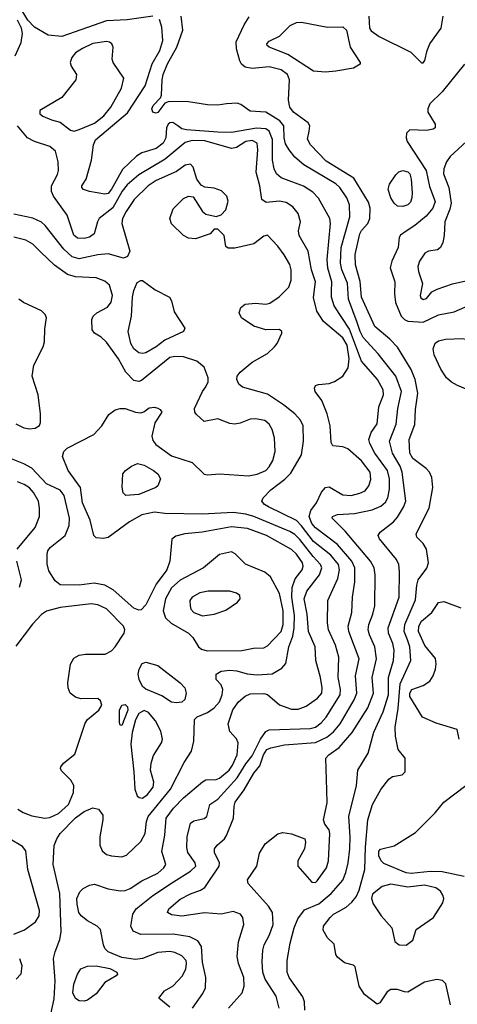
# Model space of a CAD drawing. Extents: x 1173029 to 1307123, y 522559 to 678521.
# Tile 612 of 623: x 1242798 to 1245354, y 653888 to 659635. Entities that reach past the tile are written whole.
import ezdxf

# ---------------------------------------------------------------- set-up
doc = ezdxf.new("R2010")
doc.units = 0

msp = doc.modelspace()

# ---------------------------------------------------------------- linework, layer by layer
at = {"layer": '0CON10XD'}
for points in [[(1243575, 659656.7), (1243426.4, 659633.6), (1243305, 659628.5), (1243045, 659537.8), (1242965, 659545.4), (1242885, 659591.6), (1242845, 659631.8), (1242778.1, 659745)], [(1244463.3, 653855), (1244462.4, 653902.4), (1244451.2, 653931.2), (1244371.5, 654045), (1244360.8, 654075), (1244360.8, 654145), (1244377.5, 654245), (1244400.7, 654335), (1244423.4, 654386.6), (1244461.1, 654438.9), (1244545.4, 654474.6), (1244617.1, 654535), (1244685, 654612.2), (1244702.1, 654657.9), (1244716.5, 654715), (1244725.8, 654795), (1244728.4, 654865), (1244720.3, 654985), (1244764.6, 655164.6), (1244773.2, 655255), (1244833.6, 655355), (1244866.4, 655476.4), (1244920.2, 655595), (1244951.3, 655695), (1244951.4, 655795), (1244981.2, 655895), (1244984.8, 655955), (1244978.1, 655995), (1244953.1, 656055), (1244950.6, 656085), (1245015.3, 656265), (1245016.6, 656413.4), (1245012, 656455), (1244999.2, 656485), (1244898.9, 656605), (1244891.9, 656625), (1244904.4, 656645), (1244980.4, 656705), (1245005, 656732.1), (1245040.7, 656789.3), (1245053.6, 656825), (1245032.8, 656995), (1245019.5, 657029.5), (1244975.2, 657105), (1244958.1, 657175), (1244997.7, 657275), (1245006.7, 657365), (1245027.5, 657465), (1244994.5, 657554.5), (1244892.7, 657685), (1244805, 657779.7), (1244785.8, 657815), (1244768.8, 657868.8), (1244719, 658005), (1244713.3, 658096.8), (1244679.8, 658175), (1244671, 658215), (1244674.8, 658305.2), (1244726.6, 658485), (1244725.3, 658555), (1244709.1, 658595), (1244668.8, 658655), (1244645, 658678.1), (1244457.5, 658787.5), (1244405, 658832.7), (1244371.3, 658875), (1244351.4, 658911.4), (1244342.3, 658945), (1244341.6, 659015), (1244316.8, 659045), (1244235, 659096), (1244145, 659102.1), (1244090.5, 659140.5), (1244067.9, 659147.9), (1244006.7, 659145), (1243955, 659136.9), (1243895, 659137.5), (1243785, 659155.3), (1243671.5, 659158.5), (1243645, 659148.8), (1243605, 659092.9), (1243595, 659089.1), (1243575, 659096), (1243569.5, 659115), (1243577.3, 659135), (1243620.3, 659179.7), (1243627.1, 659195), (1243629.5, 659285), (1243635.7, 659315), (1243662.1, 659377.9), (1243715.8, 659475), (1243750.6, 659575), (1243740.6, 659655)], [(1245063.4, 656015), (1245042.7, 656065), (1245046.9, 656105), (1245110.8, 656249.2), (1245117, 656335), (1245124.7, 656365), (1245176.1, 656433.9), (1245185.9, 656465), (1245175, 656545.8), (1245155, 656578.6), (1245117.5, 656615), (1245112.9, 656635), (1245190, 656785), (1245210.6, 656905), (1245205, 656962.5), (1245191.1, 656995), (1245173.1, 657015), (1245095, 657073.8), (1245077.3, 657105), (1245073.4, 657185), (1245106.9, 657273.1), (1245110.4, 657359.6), (1245123.7, 657455), (1245108.4, 657535), (1245083.7, 657593.7), (1245004.8, 657724.8), (1244960.6, 657770.6), (1244872.5, 657845), (1244795, 658016), (1244786.4, 658106.4), (1244758.9, 658205), (1244757.9, 658265), (1244784.2, 658385), (1244795, 658405.5), (1244831.5, 658445), (1244843.6, 658475), (1244845.4, 658534.6), (1244835, 658570.8), (1244750.3, 658710.3), (1244588.8, 658808.8), (1244497.5, 658905), (1244478.6, 658938.6), (1244488.8, 658985), (1244492.7, 659015), (1244482.6, 659032.6), (1244397.1, 659095), (1244375.4, 659125), (1244367.9, 659165), (1244374.8, 659285), (1244362.7, 659315), (1244325, 659342.8), (1244255, 659360.6), (1244155, 659350), (1244115, 659357.5), (1244094.5, 659375), (1244083.8, 659395), (1244063.6, 659465), (1244063, 659507), (1244109.1, 659605), (1244138.3, 659651.7)], [(1244838.2, 659655), (1244841.1, 659585), (1244850.3, 659570.3), (1244898.2, 659538.2), (1245082, 659445), (1245145, 659384), (1245155, 659384), (1245165, 659396.7), (1245177.3, 659455), (1245193.8, 659495), (1245258.8, 659585), (1245270.9, 659655)], [(1242772.4, 659425), (1242807.4, 659502.6), (1242814.1, 659555), (1242809.6, 659585), (1242785, 659632.6)], [(1244313.3, 653865), (1244296.2, 653935), (1244232.4, 654035), (1244219.2, 654075), (1244214, 654136), (1244218.5, 654205), (1244226.9, 654235), (1244256.7, 654293.3), (1244279.3, 654355), (1244274, 654425), (1244251.1, 654461.1), (1244133.2, 654593.2), (1244128, 654615), (1244183.5, 654695), (1244198.9, 654771.1), (1244232.5, 654825), (1244305, 654884), (1244335, 654891.4), (1244385, 654884.2), (1244463.6, 654853.6), (1244468, 654835), (1244462.2, 654795), (1244422.7, 654725), (1244421.8, 654695), (1244505, 654601.5), (1244525, 654598.5), (1244535, 654608.5), (1244589.1, 654685), (1244601.1, 654725), (1244610.5, 654885), (1244605, 654906), (1244580, 654940), (1244571.9, 654965), (1244594.7, 655065), (1244591.3, 655138.7), (1244585.7, 655325), (1244603.1, 655345), (1244663.3, 655386.7), (1244740.3, 655475), (1244831.9, 655618.1), (1244863.8, 655705), (1244857.3, 655795), (1244882.7, 655905), (1244872.2, 655975), (1244840.3, 656045), (1244833.3, 656075), (1244837.1, 656105), (1244861.3, 656165), (1244872, 656215), (1244873.9, 656395), (1244868.2, 656435), (1244846.8, 656475), (1244699.9, 656649.9), (1244624, 656725), (1244625, 656736.2), (1244655, 656747.3), (1244754, 656754), (1244856.1, 656773.9), (1244907.5, 656795), (1244935, 656818.9), (1244948.2, 656845), (1244958.1, 656895), (1244958.9, 656955), (1244946.7, 657005), (1244872.5, 657105), (1244842.6, 657162.6), (1244837.5, 657185), (1244850, 657225), (1244885, 657276.2), (1244896.6, 657375), (1244923.5, 657445), (1244921.8, 657475), (1244888.2, 657535), (1244795, 657642.9), (1244725, 657829.4), (1244634.7, 657965), (1244619.7, 658015), (1244619.4, 658050.6), (1244621.7, 658105), (1244598.7, 658185), (1244593.9, 658235), (1244614.1, 658445), (1244610.3, 658475), (1244544.2, 658594.2), (1244509.5, 658629.5), (1244455, 658664.1), (1244325, 658712), (1244298.5, 658735), (1244284.6, 658765), (1244275.3, 658815), (1244275.4, 658935.4), (1244254.3, 658984.3), (1244235, 658998.9), (1244181.7, 659001.7), (1244035, 658977.4), (1243955, 658978.5), (1243771.6, 658991.6), (1243745, 658998.9), (1243721.2, 659015), (1243693.3, 659035), (1243675, 659034), (1243665, 659026.1), (1243656.4, 659005), (1243652.7, 658945), (1243635.8, 658915), (1243595, 658882.9), (1243511.7, 658858.2), (1243480.7, 658839.3), (1243399.3, 658760.7), (1243335, 658645.4), (1243315, 658621.6), (1243295, 658617.5), (1243205, 658633.1), (1243170, 658645), (1243162, 658655), (1243160.8, 658665), (1243186.2, 658703.8), (1243218, 658815), (1243229.1, 658905), (1243240.9, 658935), (1243428.3, 659091.7), (1243530.7, 659249.3), (1243571.6, 659378.4), (1243617.5, 659455), (1243633.6, 659513.6), (1243629.1, 659590.9), (1243615, 659635.8)], [(1244585, 659330), (1244514.6, 659334.6), (1244365, 659432.1), (1244256.2, 659475), (1244244, 659485), (1244242.5, 659495), (1244255, 659510), (1244315, 659539.4), (1244378.5, 659601.5), (1244415, 659618.6), (1244445, 659621), (1244595, 659591.6), (1244685, 659594.5), (1244707.7, 659575), (1244727.6, 659475), (1244787.5, 659385), (1244787.5, 659375), (1244748.1, 659351.9), (1244645, 659334.7), (1244585, 659330)], [(1243115.6, 658985.6), (1243145, 658994.6), (1243235, 659032), (1243289.5, 659075), (1243330.3, 659125), (1243392.7, 659235), (1243405.6, 659295), (1243343.3, 659385), (1243338.9, 659405), (1243344.2, 659475), (1243336, 659495), (1243322.5, 659505), (1243305, 659508.1), (1243225, 659497.1), (1243165, 659468.2), (1243125, 659441.1), (1243102.9, 659415), (1243092.5, 659385), (1243098.2, 659365), (1243130.8, 659315), (1243126.8, 659285), (1243045, 659181.5), (1242916.2, 659105), (1242916.7, 659085), (1242933, 659073), (1242985, 659050), (1243035, 659037.8), (1243095, 658990), (1243115.6, 658985.6)], [(1245395.5, 659375), (1245265.6, 659215), (1245193.5, 659145), (1245181.5, 659115), (1245180.9, 659095), (1245224.2, 659025), (1245223.8, 659005), (1245213.1, 658996.9), (1245175, 658987.9), (1245077.3, 658992.7), (1245057.9, 658972.1), (1245054.5, 658945), (1245060.9, 658925), (1245172.3, 658755), (1245191.7, 658661.7), (1245224.2, 658575), (1245211.2, 658535), (1245171.9, 658488.1), (1245106.2, 658433.8), (1245055, 658400.6), (1245022.3, 658377.7), (1245014.4, 658365), (1245007.8, 658305), (1244971.1, 658225), (1244962.4, 658187.6), (1244988.2, 658105), (1244986.7, 658035), (1244992.8, 657985), (1245025.7, 657905.7), (1245044.8, 657884.8), (1245065, 657875.3), (1245155, 657870.5), (1245245, 657912.7), (1245335, 657930), (1245460, 657985)], [(1244017.5, 653865), (1244097.3, 653955), (1244109.1, 653995), (1244108.2, 654045), (1244077, 654127), (1244068.1, 654168.1), (1244076.9, 654253.1), (1244107.8, 654355), (1244100.6, 654395), (1244087.5, 654415), (1244045, 654429.2), (1243975, 654413.8), (1243878, 654422), (1243745, 654403.4), (1243685, 654411.2), (1243662, 654425), (1243670, 654445), (1243735, 654501.9), (1243795, 654532.9), (1243855, 654553.9), (1243879.7, 654570.3), (1243962.3, 654695), (1243965.6, 654715), (1243935.4, 654775), (1243935.5, 654795), (1243951.9, 654818.1), (1243995, 654854.4), (1244006.7, 654873.2), (1244046.1, 654975), (1244050, 655045), (1244057.5, 655067.5), (1244110, 655140), (1244165, 655237.5), (1244199.9, 655280.1), (1244221.3, 655345), (1244242.5, 655375), (1244265, 655385.7), (1244345, 655402.2), (1244525, 655416.4), (1244592.6, 655447.4), (1244631, 655479), (1244670, 655525), (1244752.3, 655665), (1244766.6, 655705), (1244760.2, 655805), (1244781.1, 655905), (1244719.7, 656065), (1244716.4, 656095), (1244737.8, 656175), (1244741.6, 656265), (1244755.2, 656355), (1244756.5, 656435), (1244738.9, 656475), (1244655, 656571.2), (1244525, 656668.6), (1244503.7, 656695), (1244489.1, 656735), (1244499.1, 656770.9), (1244531.8, 656815), (1244561.6, 656878.4), (1244585, 656904.4), (1244605, 656908.1), (1244685, 656861.9), (1244735, 656858.8), (1244785, 656870.9), (1244815, 656886.2), (1244837.9, 656915), (1244848.9, 656951.1), (1244844.7, 656995), (1244795, 657060.4), (1244715, 657130.8), (1244685, 657142.7), (1244628, 657148), (1244617.1, 657167.1), (1244612.2, 657265), (1244593.6, 657335), (1244562.4, 657412.4), (1244523.3, 657465), (1244520, 657485), (1244525, 657500), (1244543.3, 657506.7), (1244605, 657512.2), (1244636.3, 657523.7), (1244685, 657555.6), (1244716.5, 657603.5), (1244723.3, 657655), (1244710, 657735), (1244685, 657779.4), (1244573.5, 657873.5), (1244532.7, 657935), (1244514.1, 658014.1), (1244525.3, 658105), (1244502.1, 658175), (1244483.3, 658285), (1244429.6, 658375), (1244426.4, 658403.6), (1244437.5, 658455), (1244423.7, 658503.7), (1244393.3, 658543.3), (1244355, 658569.1), (1244315, 658576.8), (1244237.8, 658567.8), (1244211.9, 658585), (1244201.5, 658665), (1244178.9, 658745), (1244188.3, 658875), (1244184.5, 658915), (1244155, 658931.2), (1244118.6, 658925), (1244065, 658889.5), (1244035, 658882.7), (1243878.8, 658928.8), (1243805, 658929.4), (1243765, 658919.5), (1243648.6, 658821.4), (1243495, 658729.5), (1243425, 658671.4), (1243396.4, 658635), (1243341.8, 658538.2), (1243263.3, 658475), (1243251.8, 658455), (1243232.5, 658385), (1243205, 658366.2), (1243175, 658357.3), (1243135, 658360), (1243115, 658378.1), (1243076, 658495), (1242995.8, 658605), (1242985, 658632.5), (1242983.7, 658666.3), (1243018.9, 658731.1), (1243025.6, 658755), (1243022.2, 658805), (1243007.5, 658867.5), (1242974.5, 658894.5), (1242883.8, 658925), (1242844, 658945), (1242785, 659016.7)], [(1245408.2, 658925), (1245312.7, 658837.3), (1245290, 658805), (1245275.9, 658765), (1245274.2, 658735), (1245303.6, 658655), (1245318.3, 658565), (1245311.1, 658528.9), (1245282, 658455), (1245277.7, 658375), (1245268.5, 658335), (1245255, 658306), (1245238.3, 658291.7), (1245185, 658284.3), (1245165, 658272.5), (1245133.8, 658225), (1245123.9, 658195), (1245126.9, 658165), (1245151.5, 658095), (1245136.7, 658025), (1245141.7, 658011.7), (1245155, 658001.9), (1245175, 658008.6), (1245205, 658046), (1245237.2, 658062.8), (1245326, 658094), (1245480.8, 658129.2)], [(1243808.2, 653865), (1243867.8, 653952.2), (1243883.1, 653985), (1243885.6, 654045), (1243866.7, 654135), (1243860.4, 654225), (1243839.2, 654259.2), (1243792.3, 654282.3), (1243695, 654298.4), (1243505, 654296.1), (1243461.9, 654315), (1243446.4, 654345), (1243459.1, 654415), (1243479.3, 654445), (1243575.8, 654524.2), (1243697.3, 654602.7), (1243796.7, 654665), (1243826.5, 654695), (1243822.5, 654715), (1243780.4, 654775), (1243774, 654804), (1243776.9, 654865), (1243795, 654946.2), (1243815, 654960), (1243875, 654971.9), (1243892, 654985), (1243908, 655055), (1243955, 655085.4), (1244069, 655211), (1244118.5, 655291.5), (1244155, 655338.2), (1244204, 655436), (1244235, 655480.8), (1244255, 655489.6), (1244495, 655498.1), (1244525, 655506.8), (1244558.1, 655531.9), (1244587.3, 655565), (1244669.2, 655695), (1244672.4, 655725), (1244658.9, 655795), (1244662.9, 655915), (1244643.4, 655985), (1244600.9, 656075), (1244595.3, 656114.7), (1244598.2, 656245), (1244657.2, 656372.8), (1244665.2, 656424.8), (1244660.2, 656455), (1244615, 656509.8), (1244515, 656588.7), (1244445, 656682), (1244415, 656712.3), (1244251.2, 656791.2), (1244228.5, 656805), (1244212.2, 656825), (1244221.1, 656845), (1244265, 656890.5), (1244346.9, 656953.1), (1244381.2, 656988.8), (1244443.2, 657095), (1244455.4, 657174.6), (1244452.9, 657265), (1244437.8, 657297.8), (1244404.5, 657335), (1244338.2, 657388.2), (1244245, 657449.2), (1244100.3, 657490.3), (1244078.3, 657508.3), (1244066, 657535), (1244068, 657555), (1244085, 657578), (1244155, 657635.8), (1244245, 657687.8), (1244285.6, 657725), (1244302.5, 657745), (1244328.8, 657805), (1244328.8, 657815), (1244315, 657828), (1244235, 657824.2), (1244165, 657845.7), (1244094.2, 657895), (1244080.8, 657925), (1244088.8, 657955), (1244115, 657975.8), (1244175, 657980), (1244235, 657975.5), (1244258.8, 657981.2), (1244313.1, 658016.9), (1244369.5, 658075), (1244383.8, 658115), (1244382.9, 658175), (1244375, 658206), (1244342, 658262), (1244305, 658314.4), (1244245, 658376.9), (1244225, 658371.1), (1244165, 658327.3), (1244055, 658302), (1244015, 658302.5), (1244001.7, 658311.7), (1243993.3, 658375), (1243955, 658412.5), (1243935, 658412.5), (1243910, 658385), (1243825, 658355.8), (1243785, 658360.6), (1243755, 658376.5), (1243685, 658443.6), (1243674.8, 658475), (1243695, 658531.9), (1243755, 658592.2), (1243785, 658604.4), (1243811.4, 658601.4), (1243865.4, 658515.4), (1243885, 658500.8), (1243945, 658486), (1243975, 658495.8), (1244002.5, 658525), (1244015.8, 658575.8), (1244008, 658605), (1243976.4, 658636.4), (1243935, 658651.4), (1243878.8, 658658.8), (1243858.6, 658668.6), (1243832.9, 658705), (1243810.8, 658775), (1243795, 658792), (1243765, 658785.6), (1243715, 658749.6), (1243595, 658696.1), (1243548, 658665), (1243466.8, 658585), (1243419.6, 658515), (1243399.6, 658475), (1243395.5, 658445), (1243440.8, 658285), (1243427.7, 658252.3), (1243405, 658244), (1243315, 658268.2), (1243255, 658262.4), (1243145, 658239.8), (1243105, 658251.4), (1243055.5, 658295.5), (1242947.5, 658435), (1242925, 658453.6), (1242875, 658476.2), (1242765, 658499.4)], [(1245035, 658544.2), (1245005, 658547.5), (1244985, 658564), (1244965, 658596.2), (1244950.6, 658645), (1244958.1, 658675), (1244995, 658730), (1245013, 658747), (1245035, 658755.5), (1245065, 658747.5), (1245077.1, 658735), (1245085.3, 658705.3), (1245089.6, 658625), (1245089.1, 658595), (1245079.8, 658570.2), (1245065, 658554.2), (1245035, 658544.2)], [(1243646.5, 656753.5), (1243585, 656760), (1243511.4, 656745), (1243439.5, 656705), (1243315, 656612.2), (1243285, 656607.1), (1243245, 656611.4), (1243231.9, 656625), (1243210.4, 656715), (1243164.7, 656815), (1243153.8, 656905), (1243080.9, 657005), (1243048.6, 657085), (1243055.6, 657114.4), (1243076.2, 657135), (1243232, 657215), (1243277.5, 657265), (1243318.3, 657331.7), (1243355, 657357.5), (1243384.3, 657365.7), (1243415, 657365.8), (1243475, 657344), (1243505, 657341.2), (1243523.6, 657346.4), (1243555, 657370), (1243585, 657373.8), (1243605, 657368.8), (1243619.5, 657359.5), (1243627.5, 657345), (1243587.7, 657282.3), (1243569.1, 657205), (1243575, 657179.2), (1243593.8, 657155), (1243685, 657089.1), (1243805, 657050), (1243875, 656982.7), (1243895, 656979.1), (1243965, 656985.5), (1244135, 656972.9), (1244185, 656983.3), (1244235, 657004.6), (1244255.5, 657025), (1244277.6, 657062.4), (1244290, 657115), (1244286.5, 657195), (1244272.8, 657242.8), (1244254.3, 657275), (1244230, 657295), (1244175, 657306.5), (1244145, 657304.5), (1244085, 657279.6), (1244055, 657273.9), (1244025, 657277.9), (1243955, 657305.6), (1243875, 657290), (1243830.9, 657330.9), (1243822, 657345), (1243820, 657365), (1243865.6, 657465), (1243885, 657492.5), (1243898.1, 657521.9), (1243899.4, 657545), (1243875, 657607.8), (1243832.7, 657642.7), (1243755, 657668.2), (1243705, 657670.3), (1243675, 657662.9), (1243509.7, 657530.3), (1243495, 657524), (1243465, 657530), (1243418.9, 657578.9), (1243376.2, 657655), (1243305, 657752.5), (1243275, 657782), (1243235, 657806.2), (1243222, 657825), (1243220, 657885), (1243228, 657905), (1243248.8, 657925), (1243311.7, 657958.3), (1243333.1, 657986.9), (1243339.7, 658025), (1243322.2, 658085), (1243295, 658108.5), (1243245, 658128.5), (1243125, 658134.2), (1243078.4, 658148.4), (1243002.4, 658202.4), (1242921.7, 658278.3), (1242875.6, 658325.6), (1242835, 658348), (1242765, 658366.5)], [(1243515, 657686.6), (1243495, 657690), (1243465, 657713.8), (1243446.5, 657745), (1243431.8, 657815), (1243450.8, 657905), (1243457.1, 658015), (1243465.3, 658054.7), (1243485, 658101.2), (1243505, 658114), (1243515, 658114), (1243589.1, 658059.1), (1243672.5, 658015), (1243684.5, 657994.5), (1243699.7, 657929.7), (1243762.5, 657835), (1243755, 657814.5), (1243645.8, 657764.2), (1243594.4, 657725), (1243535, 657691.6), (1243515, 657686.6)], [(1242775, 657276.2), (1242823, 657253), (1242855, 657248), (1242888.3, 657251.7), (1242913.6, 657266.4), (1242920, 657285), (1242920, 657335), (1242907.1, 657445), (1242870.9, 657555), (1242881.3, 657618.7), (1242934.6, 657725), (1242943.8, 657755), (1242945, 657830), (1242955.8, 657895), (1242947.5, 657915), (1242925.3, 657935.3), (1242821.4, 657985), (1242792.9, 658005)], [(1245445, 657474.3), (1245415, 657475.6), (1245355, 657500.5), (1245319.8, 657519.8), (1245291.4, 657545), (1245258.1, 657595), (1245219.7, 657679.7), (1245212.9, 657715), (1245225, 657747.1), (1245245, 657760), (1245285, 657770.9), (1245385, 657773.9), (1245495, 657752.9), (1245525, 657730.9), (1245562.5, 657645), (1245566.2, 657615), (1245561.9, 657588.1), (1245548, 657552), (1245522.6, 657517.4), (1245499.8, 657500.2), (1245445, 657474.3)], [(1242979.5, 653830.5), (1242999.9, 653920.1), (1243006.2, 654025), (1242996.3, 654155), (1243004.8, 654195.2), (1243033.4, 654266.6), (1243040.8, 654310.8), (1243031.8, 654535), (1242994.7, 654705), (1243000, 654815), (1243014.6, 654855), (1243035.2, 654884.8), (1243125, 654976), (1243175, 655013.9), (1243225, 655034.5), (1243258.3, 655028.3), (1243283.1, 654993.1), (1243284.6, 654965), (1243265.4, 654865), (1243266.9, 654816.9), (1243280.5, 654785), (1243305, 654763.2), (1243335, 654754), (1243395, 654749.3), (1243422, 654758), (1243505, 654837.8), (1243532, 654885), (1243538.8, 654955), (1243549.4, 654985), (1243678.4, 655145), (1243759.5, 655300.5), (1243801.9, 655365), (1243816.2, 655425), (1243818.6, 655551.4), (1243834.4, 655565.6), (1243895, 655591.5), (1243935, 655618.9), (1243965, 655654.3), (1243981.3, 655695), (1243983.8, 655725), (1243975, 655752.5), (1243946, 655785), (1243946, 655815), (1243975, 655831.9), (1244025, 655838.5), (1244066.7, 655835), (1244127.7, 655817.7), (1244185, 655810.8), (1244272.4, 655817.6), (1244330, 655850), (1244352.2, 655877.8), (1244369.3, 655975), (1244393.2, 656036.8), (1244402.2, 656085), (1244402.4, 656157.6), (1244386.7, 656265), (1244389.4, 656320.6), (1244407.3, 656372.7), (1244447.9, 656425), (1244453.7, 656445), (1244450.5, 656465), (1244415, 656516.1), (1244385, 656543.3), (1244240, 656625), (1244128, 656665), (1244035, 656675.2), (1243863.8, 656643.8), (1243762.5, 656635), (1243709.5, 656620.5), (1243685.9, 656604.1), (1243675.3, 656475), (1243658.4, 656425), (1243595, 656340.4), (1243535, 656219.5), (1243508.5, 656191.5), (1243495, 656188.2), (1243465, 656200.4), (1243345, 656306.8), (1243295, 656335.4), (1243233.4, 656346.6), (1243145, 656335.3), (1243035, 656337.3), (1243005, 656360.6), (1242969.3, 656419.3), (1242959.1, 656459.1), (1242958.2, 656515), (1242962.7, 656535), (1242977.1, 656555), (1243064.6, 656625), (1243086.9, 656683.1), (1243090, 656725), (1243057.8, 656857.8), (1243035, 656889.2), (1243005, 656903.1), (1242955, 656925.4), (1242868.5, 657018.5), (1242823, 657043), (1242695, 657094.4)], [(1243418.3, 656858.3), (1243403, 656873), (1243397, 656907), (1243401.2, 656985), (1243415.8, 657004.2), (1243450.3, 657029.7), (1243485.7, 657044.3), (1243525, 657035.5), (1243578.8, 657005), (1243606, 656985), (1243620, 656955), (1243606, 656915), (1243593.3, 656905), (1243495, 656864.4), (1243418.3, 656858.3)], [(1242783.8, 656545), (1242889.3, 656670.7), (1242913.2, 656735), (1242914.2, 656785), (1242907.6, 656825), (1242879.2, 656875), (1242855, 656902.7), (1242825, 656922.9), (1242785, 656937.9)], [(1243675, 653872.5), (1243610, 653925), (1243643.6, 653966.4), (1243695, 653996), (1243750, 654055), (1243768.2, 654095), (1243773.3, 654125), (1243769.6, 654145), (1243745, 654172.1), (1243705, 654191.1), (1243675, 654197.3), (1243605, 654190.3), (1243515, 654156.2), (1243475, 654150), (1243395, 654160.6), (1243315.5, 654195.5), (1243295.8, 654215), (1243287.1, 654235), (1243269.4, 654325), (1243250, 654345), (1243194.3, 654375), (1243157.8, 654405), (1243144.6, 654425), (1243133.6, 654473.6), (1243132.7, 654505), (1243150, 654545), (1243168.6, 654565), (1243205, 654583.5), (1243235, 654590), (1243315, 654561.8), (1243385, 654551.2), (1243415, 654552.7), (1243444.2, 654565), (1243510.8, 654609.2), (1243605, 654653.2), (1243640.4, 654685), (1243650.9, 654705), (1243629.3, 654779.3), (1243646.8, 654875), (1243653.7, 654975), (1243696.2, 655033.8), (1243755, 655094.1), (1243865, 655186.5), (1243885, 655198.2), (1243945, 655201.4), (1243965, 655207.9), (1244020.8, 655255), (1244040.5, 655285), (1244067.9, 655345), (1244074.5, 655415), (1244065, 655438), (1244025, 655480), (1244015.3, 655525), (1244043.4, 655606.6), (1244076, 655654), (1244115, 655686.1), (1244145, 655700), (1244225, 655703.2), (1244245, 655696.2), (1244315, 655636.8), (1244385, 655611.8), (1244425, 655610.4), (1244471.2, 655628.8), (1244537.9, 655675), (1244562.5, 655705), (1244565.4, 655734.6), (1244555.8, 655795), (1244528, 655895), (1244523.9, 655975), (1244484.8, 656065), (1244477.5, 656165), (1244459, 656255), (1244475, 656300), (1244550, 656395), (1244562.2, 656435), (1244555.5, 656455.5), (1244511.4, 656501.4), (1244435, 656601), (1244405, 656631.1), (1244375, 656648.7), (1244165, 656736.5), (1244119, 656749), (1244045, 656758.8), (1243865, 656749.8), (1243646.5, 656753.5)], [(1243892.4, 655952.4), (1244095, 655954), (1244163, 655967), (1244225, 655968.1), (1244245, 655981.5), (1244325.2, 656065), (1244336.7, 656105), (1244336.3, 656185), (1244315, 656287.1), (1244263.9, 656383.9), (1244230.9, 656410.9), (1244117.1, 656457.1), (1244057, 656517), (1244035, 656530), (1243965, 656513.1), (1243871.4, 656435), (1243735, 656363.2), (1243685, 656318.8), (1243650.5, 656255), (1243636.1, 656185), (1243649.1, 656145), (1243683.8, 656113.8), (1243785, 656054.5), (1243809.6, 656029.6), (1243842.5, 655975), (1243860.7, 655960.7), (1243892.4, 655952.4)], [(1242796.5, 656323.5), (1242807.9, 656365), (1242782.3, 656475)], [(1243865, 656156.1), (1243935, 656164.6), (1244001.2, 656188.8), (1244070, 656235), (1244086.2, 656255), (1244083.3, 656275), (1244065, 656288), (1244025, 656300), (1243899.1, 656299.1), (1243850.6, 656289.4), (1243805, 656265.5), (1243792.2, 656245), (1243793.3, 656215), (1243798.6, 656195), (1243815.7, 656175), (1243865, 656156.1)], [(1242787, 655027), (1242818, 655008), (1242868.8, 654988.8), (1242945, 654974), (1242975, 654979.2), (1243025, 655001.4), (1243083.2, 655055), (1243111.8, 655125), (1243114.6, 655165), (1243097.3, 655197.3), (1243041.7, 655251.7), (1243035.7, 655265), (1243038.6, 655275), (1243054.2, 655295), (1243120.9, 655349.1), (1243180, 655530), (1243195, 655550), (1243260, 655605), (1243278, 655635), (1243270.5, 655660.5), (1243253.9, 655673.9), (1243155, 655672.2), (1243125, 655681.1), (1243094, 655704), (1243081.5, 655735), (1243079.5, 655765), (1243095, 655873.3), (1243115, 655907.8), (1243145, 655925.4), (1243182, 655932), (1243297.9, 655932.1), (1243335, 655951.4), (1243355, 655974), (1243409.1, 656055), (1243411.8, 656075), (1243405.4, 656095), (1243305, 656196.2), (1243255, 656220.7), (1243215, 656226.7), (1243035, 656203.7), (1242955, 656183.3), (1242925, 656162.7), (1242873.1, 656106.9), (1242775, 655978.9)], [(1245365.4, 655435.4), (1245353.3, 655493.3), (1245229.7, 655529.7), (1245150, 655565), (1245077.5, 655685), (1245076.8, 655705), (1245088.1, 655725), (1245155, 655748.5), (1245192.9, 655775), (1245213.3, 655805), (1245226.7, 655845), (1245231.5, 655875), (1245226.7, 655906.7), (1245165, 655982.2), (1245127, 656065), (1245129.8, 656095), (1245145, 656124.6), (1245205.6, 656175), (1245245, 656234), (1245275, 656239.2), (1245375, 656202.2)], [(1245314.6, 653885), (1245287.5, 654007.5), (1245267.7, 654027.7), (1245235, 654034), (1245162.6, 654017.4), (1245065, 653960), (1245045, 653960.8), (1245004.3, 653975.7), (1244965, 653975.6), (1244945, 653960.8), (1244902.1, 653897.9), (1244885, 653890), (1244811.4, 653945), (1244780, 653995), (1244757, 654107), (1244747, 654117), (1244695, 654130), (1244654.1, 654164.1), (1244645, 654180), (1244635, 654240), (1244595, 654276.7), (1244570.3, 654320.3), (1244572.5, 654345), (1244611.4, 654395), (1244630.8, 654415), (1244659.6, 654430.4), (1244704.4, 654455), (1244738.2, 654485), (1244763.6, 654516.4), (1244781.2, 654555), (1244814.8, 654675.2), (1244817.3, 654805), (1244832.1, 654965), (1244858, 655055), (1244907.4, 655142.6), (1244955, 655203.3), (1244975, 655217.5), (1245031.7, 655228.3), (1245050, 655245), (1245050, 655325), (1245008.8, 655375), (1244993.1, 655453.1), (1244990.2, 655505), (1245008.3, 655615), (1245020.2, 655759.8), (1245082.4, 655895), (1245077.4, 655975), (1245063.4, 656015)], [(1243715, 655647.1), (1243685, 655652.2), (1243629.2, 655689.2), (1243535, 655728.5), (1243515, 655743.1), (1243495.4, 655785), (1243491.1, 655815), (1243495.5, 655845), (1243512.8, 655877.2), (1243535, 655884.4), (1243605, 655866.4), (1243736, 655765), (1243762, 655735), (1243770.8, 655705), (1243762.7, 655667.3), (1243745, 655651.2), (1243715, 655647.1)], [(1243395, 655516.2), (1243385, 655517.5), (1243382.1, 655532.1), (1243380.4, 655605), (1243395, 655634.6), (1243415, 655637.8), (1243428.2, 655625), (1243429.3, 655605), (1243395, 655516.2)], [(1243515, 655092.1), (1243545, 655113.2), (1243577.3, 655155), (1243581.3, 655185), (1243561.8, 655255), (1243565.9, 655295), (1243579.5, 655340.5), (1243625.8, 655414.2), (1243631.5, 655435), (1243622.9, 655482.9), (1243592, 655542), (1243550.6, 655590.6), (1243525, 655604), (1243495, 655586.7), (1243475, 655549.6), (1243454.7, 655475.3), (1243447.6, 655407.6), (1243465.6, 655245.6), (1243470, 655145), (1243485, 655105.6), (1243495.3, 655095.3), (1243515, 655092.1)], [(1245394, 654634), (1245265, 654661.3), (1245195, 654662.6), (1245085, 654652.1), (1245055, 654655.6), (1244925, 654710), (1244910, 654725), (1244895.7, 654755), (1244895, 654782.5), (1244905, 654794.2), (1244985, 654814), (1245109.1, 654890.9), (1245224.4, 655005), (1245275, 655067.9), (1245404.4, 655165)], [(1242765, 654298.1), (1242826.6, 654323.4), (1242890.5, 654369.5), (1242911.5, 654405), (1242913.1, 654435), (1242845.4, 654675.4), (1242833.4, 654783.4), (1242815, 654808.6), (1242742.2, 654852.2)], [(1245055, 654234), (1245095, 654263.3), (1245114, 654325), (1245215.3, 654394.7), (1245268.8, 654481.2), (1245274.6, 654505), (1245269.6, 654525), (1245255, 654548.2), (1245228.3, 654568.3), (1245162.9, 654582.9), (1245065, 654571.9), (1244965, 654590), (1244914.8, 654575.2), (1244858.7, 654531.3), (1244853.1, 654505), (1244862.5, 654475), (1244908.8, 654405), (1244971.1, 654335), (1244988.8, 654255), (1245015, 654236.2), (1245055, 654234)], [(1242797.8, 654155), (1242810.5, 654115), (1242804.5, 654065), (1242777.8, 654035)], [(1243175, 653905.8), (1243145, 653908), (1243125, 653922), (1243107.8, 653955), (1243113.5, 654005), (1243135.7, 654065), (1243156.2, 654095), (1243195, 654111.4), (1243245, 654112.9), (1243325, 654097.5), (1243365.9, 654075.9), (1243368.8, 654065), (1243361.2, 654055), (1243294.6, 654015.4), (1243245, 653949.4), (1243195, 653912.9), (1243175, 653905.8)]]:
    msp.add_lwpolyline(points, dxfattribs=at)

doc.saveas('drawing.dxf')
